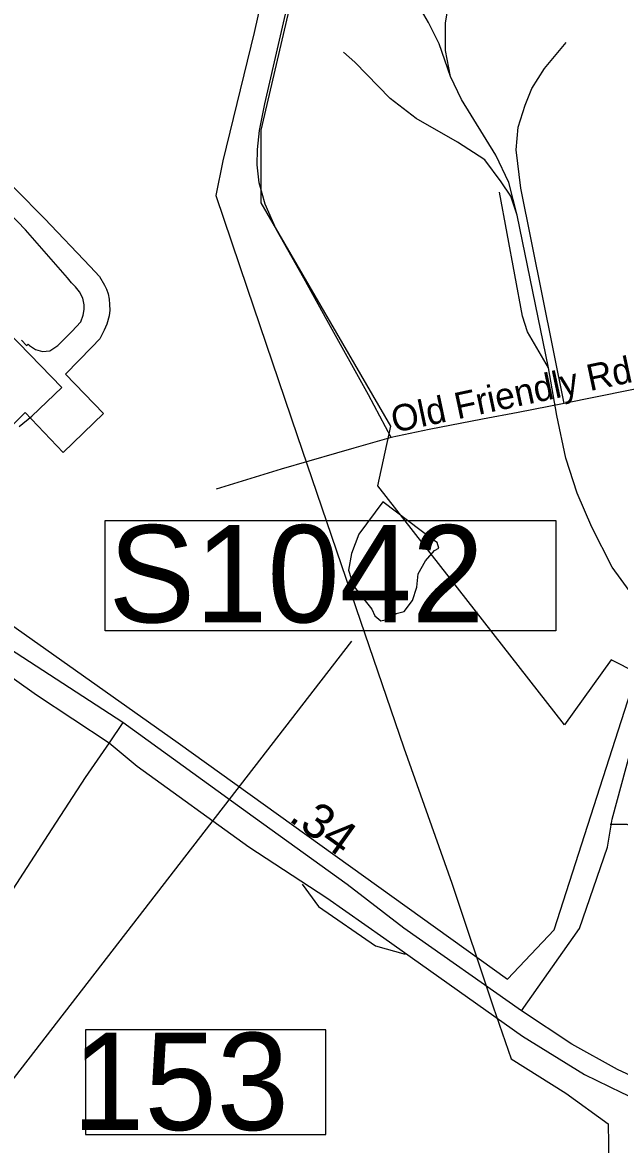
# Model space of a CAD drawing. Extents: x 1662474 to 1856135, y 779280 to 917889.
# Drawn here: x 1722998 to 1725149, y 849194 to 853233 of the extents above; entities that cross this region are included whole.
import ezdxf

# ---------------------------------------------------------------- set-up
doc = ezdxf.new("R2010")
doc.units = 0
for name, color, linetype in [('Exist Aviation Commercial or Municipal Perimeter Paved', 7, 'Continuous'), ('Exist Boundary Political City Limit New', 7, 'Continuous'), ('Exist Hydrographic Pond Under 1500 Sq Ft', 7, 'Continuous'), ('Exist Railroad Mainline', 7, 'Continuous'), ('Exist Railroad Siding', 7, 'Continuous'), ('Exist Road Non-System Type 51', 7, 'Continuous'), ('Exist Road Non-System Type 51 Label', 7, 'Continuous'), ('Exist Road Primary Interstate Structure Standard Bridge Number Label', 7, 'Continuous'), ('Exist Road Secondary Mileage Hundredths English Label', 7, 'Continuous'), ('Exist Road Secondary Structure Ovrhead Sign Number Label', 7, 'Continuous'), ('Exist Road Secondary Type 51 Attributed', 7, 'Continuous'), ('Exist Road Secondary Type 51 Undivided 4 Lane Attributed', 7, 'Continuous'), ('Exist Utilities Electrical Transmission Line', 7, 'Continuous'), ('Map Preparation Boundary City Limit Buffer Line', 7, 'Continuous')]:
    doc.layers.add(name, color=color, linetype=linetype)

msp = doc.modelspace()

# ---------------------------------------------------------------- linework, layer by layer
at = {"layer": 'Exist Aviation Commercial or Municipal Perimeter Paved'}
for points in [[(1722284.9, 853336.7), (1722760.6, 852849.8), (1722973.2, 852633), (1723077.4, 852527.1), (1723242.1, 852354.7), (1723275.5, 852318.8), (1723293.4, 852287.2), (1723301.1, 852272.7), (1723307, 852255.6), (1723310.5, 852236.9), (1723312.1, 852217.2), (1723313, 852196.8), (1723310.5, 852176.2), (1723301.9, 852146.4), (1723292.5, 852125), (1723276.9, 852093.4), (1723247.8, 852064.4), (1723152.9, 851966.8), (1723290.2, 851825.2), (1723145.1, 851685)], [(1723071.1, 852048.9), (1723096.6, 852050.2), (1723126.2, 852070.5), (1723176, 852120.2), (1723208.4, 852155.2), (1723216.5, 852179.2), (1723220.9, 852199.7), (1723220.9, 852215.9), (1723215.8, 852239.8), (1723203.8, 852262.9), (1723189.2, 852280.8), (1723174.8, 852295.2), (1723160.2, 852314.1), (1723009.1, 852486.2), (1722922, 852578)], [(1722987.1, 851778.1), (1723031.7, 851816), (1723140.8, 851919), (1722907.2, 852157.5)], [(1722994.4, 852089.2), (1723013.2, 852069.4), (1723019.2, 852074.2), (1723024, 852070.5), (1723045.5, 852055.7), (1723071.1, 852048.9)]]:
    msp.add_lwpolyline(points, dxfattribs=at)
at = {"layer": 'Exist Boundary Political City Limit New'}
msp.add_lwpolyline([(1719629.9, 853406.2), (1720451.4, 852836.1), (1723559.8, 850639.7), (1724745.2, 849789.2), (1724913.4, 849966.8), (1725212, 850892.1), (1725118.8, 850938.8), (1724950.6, 850705.1), (1724278.6, 851565), (1724325.2, 851780), (1723858.5, 852583.8), (1723858.5, 852845.5), (1724119.9, 853967.1)], dxfattribs=at)
at = {"layer": 'Exist Hydrographic Pond Under 1500 Sq Ft'}
msp.add_lwpolyline([(1724479.6, 851369.4), (1724297.2, 851506.8), (1724209.9, 851390.5), (1724183.5, 851321.8), (1724172.9, 851261), (1724191.4, 851205.5), (1724223.1, 851163.2), (1724257.5, 851120.9), (1724268.1, 851097.1), (1724289.2, 851078.6), (1724321, 851086.5), (1724344.8, 851105.1), (1724373.9, 851113), (1724402.9, 851152.6), (1724418.8, 851200.2), (1724424.1, 851247.8), (1724450.5, 851295.4), (1724482.3, 851332.4), (1724498.1, 851340.3), (1724492.9, 851361.4), (1724479.6, 851369.4)], dxfattribs=at)
at = {"layer": 'Exist Railroad Mainline'}
msp.add_line((1724893.3, 851989.7), (1724781.1, 852539.6), dxfattribs=at)
for points in [[(1724540.6, 853038.2), (1724499.9, 853155.9), (1724461.1, 853232.3), (1724427.2, 853290), (1724333.3, 853393.9), (1724147.9, 853569.3)], [(1724540.6, 853038.2), (1724522.5, 853132.1), (1724522.5, 853229.8), (1724536.2, 853318.8), (1724557.5, 853390.2), (1724606.4, 853466.6), (1724650.2, 853510.4)], [(1724781.1, 852539.6), (1724758, 852607.2), (1724722.9, 852658.6), (1724664, 852738.8), (1724565, 852801.4), (1724417.2, 852886.6), (1724323.3, 852959.2), (1724195.5, 853089.5), (1724154.8, 853125.9)], [(1724781.1, 852539.6), (1724751.1, 852656.1), (1724703.5, 852755.1), (1724579.4, 852955.5), (1724540.6, 853038.2)], [(1724893.3, 851989.7), (1724817.5, 852118.7), (1724799.9, 852175.1), (1724717.2, 852622.3)], [(1721364, 851996.6), (1721856.6, 851651.2), (1722349.3, 851303.8), (1722705.1, 851056), (1723048.7, 850812.3), (1723310.8, 850640)], [(1726684.6, 850327.3), (1726246.2, 850515.2), (1725765.8, 850711.9), (1725624.2, 850784.6), (1725480.8, 850874.8), (1725374.3, 850968.7), (1725239, 851112.8), (1725122.5, 851271.9), (1725049.2, 851415.9), (1724996.6, 851538.7), (1724955.3, 851664), (1724923.9, 851818), (1724893.3, 851989.7)], [(1723310.8, 850640), (1723412.2, 850556.2), (1723813.5, 850265.9), (1724094.8, 850082.3)], [(1724094.8, 850082.3), (1724299.7, 849937.5), (1724799.5, 849584.6), (1725022.5, 849446.3), (1725156.6, 849380.9), (1725458, 849239.3)]]:
    msp.add_lwpolyline(points, dxfattribs=at)
at = {"layer": 'Exist Railroad Siding'}
msp.add_lwpolyline([(1724006.1, 850131.7), (1724065.3, 850051.1), (1724270.7, 849909.6), (1724376.9, 849879.6)], dxfattribs=at)
at = {"layer": 'Exist Road Non-System Type 51'}
for points in [[(1724326.2, 851739.4), (1724244.6, 851892.4), (1724095.6, 852160.4), (1724011.9, 852312.6), (1723912.6, 852488.2), (1723873, 852578.8), (1723851.2, 852655.9), (1723843.9, 852719.7), (1723844.9, 852775.1), (1723852.2, 852843.9), (1723871.1, 852939.6), (1723973.5, 853383.4)], [(1724950.1, 851860.9), (1724793.4, 852635.7), (1724777.4, 852774.5), (1724784.2, 852856.2), (1724809.5, 852935.2), (1724833.6, 852994.8), (1724879.5, 853067.4), (1724956.6, 853160.9)], [(1725676.1, 851858.9), (1725627, 851895.5), (1725556.1, 851933.9), (1725480.1, 851951.7), (1725413.4, 851954.9), (1724950.1, 851860.9)], [(1724950.1, 851860.9), (1724784.5, 851829.2), (1724655.4, 851805.2), (1724463.5, 851767.8), (1724326.2, 851739.4)], [(1723145.1, 851685), (1723008.5, 851828.5), (1722881.2, 851704.5)], [(1724326.2, 851739.4), (1724192.6, 851700.5), (1724129.9, 851682.4), (1723929.9, 851625.2), (1723695.9, 851553)], [(1726064.6, 849937.9), (1725996.9, 849964.6), (1725808.9, 850053.1), (1725176.9, 850346), (1725115.5, 850345.4)]]:
    msp.add_lwpolyline(points, dxfattribs=at)
at = {"layer": 'Exist Road Primary Interstate Structure Standard Bridge Number Label'}
msp.add_lwpolyline([(1724091.3, 849606.3), (1723224.9, 849606.3), (1723224.9, 849230.7), (1724091.3, 849230.7)], close=True, dxfattribs=at)
at = {"layer": 'Exist Road Secondary Structure Ovrhead Sign Number Label'}
msp.add_line((1721749.3, 847858.4), (1724184.7, 851005.9), dxfattribs=at)
msp.add_lwpolyline([(1723295.8, 851440.1), (1724919.6, 851440.1), (1724919.6, 851042.8), (1723295.8, 851042.8)], close=True, dxfattribs=at)
at = {"layer": 'Exist Road Secondary Type 51 Attributed'}
for points in [[(1724796.5, 849675.3), (1725004.9, 849971.8), (1725105.5, 850264.9), (1725122.2, 850365.4), (1725333.2, 851140.3), (1725379.1, 851299.5), (1725428.1, 851474), (1725467.2, 851565.8), (1725493.2, 851622.5), (1725550.7, 851715.8), (1725599.7, 851783.2), (1725658.6, 851847.9), (1725680.7, 851873.8), (1725741.5, 851923.6), (1725802.6, 851965.8), (1725855.1, 851996.3), (1725917.7, 852030.5), (1726025.4, 852071.3), (1726179.5, 852108.6), (1726682.5, 852212.6)], [(1723360.1, 850712.9), (1723310.8, 850640), (1723224.1, 850514.6), (1723103.7, 850330), (1722950.4, 850092.8), (1722797.3, 849858.1), (1722637.9, 849616.1), (1722563.7, 849507.6), (1722451, 849333.3), (1722328.6, 849108.8), (1722190.9, 848839.9), (1721974.8, 848416), (1721899.8, 848281)]]:
    msp.add_lwpolyline(points, dxfattribs=at)
at = {"layer": 'Exist Road Secondary Type 51 Undivided 4 Lane Attributed'}
for points in [[(1723360.1, 850712.9), (1722589.8, 851212.3), (1722190.2, 851495.9), (1721851.9, 851726.9), (1721599.4, 851915.2), (1721318.9, 852111.8), (1721106.3, 852275.8), (1720869.7, 852447.9), (1720674.7, 852587.5), (1720469.9, 852731.4), (1720205.4, 852919.8), (1719958.8, 853102), (1719757.9, 853241.9), (1719521, 853388), (1719351.8, 853481.5), (1719220.2, 853542.6), (1718969, 853659), (1718807.6, 853718.3), (1718641.4, 853752.6), (1718532.7, 853763.6), (1718471.8, 853764.6), (1718174.3, 853799.4)], [(1724796.5, 849675.3), (1724371.8, 849972.2), (1724167.7, 850130.5), (1723829.9, 850374), (1723360.1, 850712.9)], [(1728590.1, 847867.2), (1728095.5, 848095.7), (1727763.5, 848247.8), (1727351.4, 848440.4), (1726740.7, 848722.3), (1726258.1, 848948.6), (1725725, 849193.2), (1725142, 849463.9), (1724977.5, 849554.7), (1724796.5, 849675.3)]]:
    msp.add_lwpolyline(points, dxfattribs=at)
at = {"layer": 'Exist Utilities Electrical Transmission Line'}
for points in [[(1726029.7, 857519.5), (1725667.6, 857177.1), (1725323.9, 856854.5), (1724856.8, 856415.2), (1724355.2, 855948.2), (1724223.7, 855807.6), (1723905.6, 855468.8), (1723527.1, 855066.5), (1723043, 854545.3), (1722871.1, 854382.9), (1722875.4, 854234.9), (1722903.2, 854200.5), (1723304.2, 853890.2), (1723715.3, 853579.7), (1723888, 853443.9), (1723833.4, 853196.3), (1723720.3, 852735.2), (1723695, 852609.4), (1723807.4, 852276.2), (1723987.9, 851745.9), (1724199.5, 851127.5), (1724372.2, 850621.3), (1724544.9, 850135.3), (1724694.3, 849689.5)], [(1724694.3, 849689.5), (1724758.5, 849502.7), (1724955.4, 849378.6), (1725108.2, 849269.1), (1725113.2, 848980.8), (1725117, 848406.5), (1725113.8, 848110.4)]]:
    msp.add_lwpolyline(points, dxfattribs=at)
at = {"layer": 'Map Preparation Boundary City Limit Buffer Line'}
msp.add_lwpolyline([(1719629.9, 853406.2), (1720451.4, 852836.1), (1723559.8, 850639.7), (1724745.2, 849789.2), (1724913.4, 849966.8), (1725212, 850892.1), (1725118.8, 850938.8), (1724950.6, 850705.1), (1724278.6, 851565), (1724325.2, 851780), (1723858.5, 852583.8), (1723858.5, 852845.5), (1724119.9, 853967.1)], dxfattribs=at)

# ---------------------------------------------------------------- texts
at = {"layer": 'Exist Road Non-System Type 51 Label'}
msp.add_text('Old Friendly Rd', height=95, rotation=12.0187, dxfattribs=at).set_placement((1724337.8, 851755.6))
at = {"layer": 'Exist Road Primary Interstate Structure Standard Bridge Number Label'}
msp.add_text('153', height=350, dxfattribs=at).set_placement((1723177.5, 849246.3))
at = {"layer": 'Exist Road Secondary Mileage Hundredths English Label'}
msp.add_text('.34', height=125, rotation=324.2222, dxfattribs=at).set_placement((1723953.6, 850361.9))
at = {"layer": 'Exist Road Secondary Structure Ovrhead Sign Number Label'}
msp.add_text('S1042', height=350, dxfattribs=at).set_placement((1723308.3, 851073.4))

doc.saveas('drawing.dxf')
